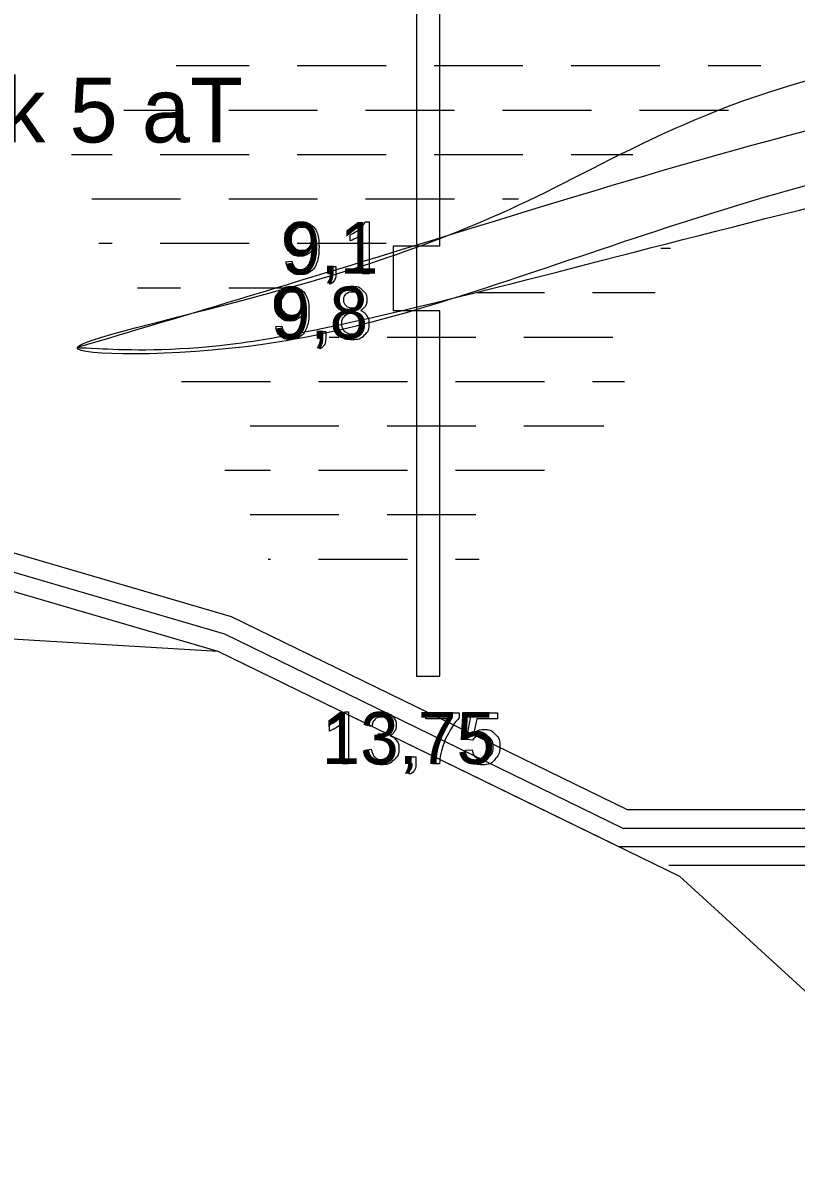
# Model space of a CAD drawing. Extents: x 700746 to 706058, y 6570320 to 6580460.
# Drawn here: x 704235.3 to 704318.8, y 6576228.8 to 6576352.4 of the extents above; entities that cross this region are included whole.
import ezdxf

# ---------------------------------------------------------------- set-up
doc = ezdxf.new("R2010")
doc.units = 0
for name, color, linetype in [('Default', 7, 'Continuous'), ('GEOLPUNKT', 7, 'Continuous'), ('illumineerimisjooned', 7, 'Continuous'), ('PIIR', 7, 'Continuous'), ('Plokid', 7, 'Continuous'), ('Täide', 7, 'Continuous')]:
    doc.layers.add(name, color=color, linetype=linetype)

msp = doc.modelspace()

# ---------------------------------------------------------------- linework, layer by layer
at = {"layer": 'Default'}
msp.add_lwpolyline([(704182.34, 6576288.91), (704256.31, 6576284.48), (704306.23, 6576260.16), (704328.95, 6576239.37), (704451.19, 6576224.4), (704509.89, 6576225.29)], dxfattribs=at)
msp.add_open_spline([(704241.14, 6576317.3), (704253.01, 6576320.81), (704277.81, 6576328.28), (704345.89, 6576349.46), (704393.96, 6576347.8), (704371.48, 6576342.07), (704345.89, 6576339.46), (704277.81, 6576321.28), (704255.01, 6576316.65), (704241.14, 6576317.3), (704241.14, 6576317.3), (704241.14, 6576317.3)], degree=3, dxfattribs=at)
at = {"layer": 'GEOLPUNKT'}
for points in [[(704277.81, 6576419.28), (704277.81, 6576281.78)], [(704272.25, 6576330.89), (704272.69, 6576330.89), (704272.69, 6576325.27)], [(704270.63, 6576328.82), (704270.63, 6576329.49)], [(704272.69, 6576325.27), (704272, 6576325.27), (704272, 6576329.65)], [(704263.68, 6576326.57), (704264.34, 6576326.63)], [(704268.3, 6576325.27), (704268.3, 6576326.05), (704269.08, 6576326.05), (704269.08, 6576325.27)], [(704268.45, 6576324.16), (704268.25, 6576324.46)], [(704268.69, 6576325.27), (704268.3, 6576325.27)], [(704262.59, 6576319.57), (704263.25, 6576319.63)], [(704267.21, 6576318.27), (704267.21, 6576319.05), (704267.99, 6576319.05), (704267.99, 6576318.27)], [(704267.6, 6576318.27), (704267.21, 6576318.27)], [(704267.35, 6576317.16), (704267.16, 6576317.46)], [(704270.01, 6576277.92), (704270.45, 6576277.92), (704270.45, 6576272.3)], [(704278.79, 6576277.17), (704278.79, 6576277.83), (704282.41, 6576277.83), (704282.41, 6576277.29)], [(704281.53, 6576277.17), (704278.79, 6576277.17)], [(704283.86, 6576274.87), (704283.21, 6576274.95), (704283.75, 6576277.83), (704286.54, 6576277.83), (704286.54, 6576277.17), (704284.3, 6576277.17), (704284, 6576275.67)], [(704268.39, 6576275.85), (704268.39, 6576276.52)], [(704270.45, 6576272.3), (704269.77, 6576272.3), (704269.77, 6576276.68)], [(704272.98, 6576276.35), (704272.29, 6576276.47)], [(704273.58, 6576274.96), (704273.65, 6576275.56)], [(704272.22, 6576273.79), (704272.91, 6576273.88)], [(704283.09, 6576273.77), (704283.81, 6576273.83)], [(704276.94, 6576272.3), (704276.94, 6576273.08), (704277.72, 6576273.08), (704277.72, 6576272.3)], [(704277.33, 6576272.3), (704276.94, 6576272.3)], [(704280.28, 6576272.3), (704279.57, 6576272.3)], [(704277.08, 6576271.19), (704276.89, 6576271.48)]]:
    msp.add_lwpolyline(points, dxfattribs=at)
for points in [[(704280.31, 6576357.28), (704277.81, 6576357.28), (704277.81, 6576328.28), (704280.31, 6576328.28)], [(704275.31, 6576328.28), (704277.81, 6576328.28), (704277.81, 6576321.28), (704275.31, 6576321.28)], [(704280.31, 6576321.28), (704277.81, 6576321.28), (704277.81, 6576281.78), (704280.31, 6576281.78)]]:
    msp.add_lwpolyline(points, close=True, dxfattribs=at)
for points in [[(704264.34, 6576326.63), (704264.43, 6576326.16), (704264.66, 6576325.95), (704264.9, 6576325.74), (704265.27, 6576325.74), (704265.59, 6576325.74), (704265.83, 6576325.89), (704266.07, 6576326.03), (704266.22, 6576326.27), (704266.37, 6576326.52), (704266.47, 6576326.93), (704266.58, 6576327.34), (704266.58, 6576327.77), (704266.58, 6576327.82), (704266.57, 6576327.91), (704266.37, 6576327.58), (704266.01, 6576327.37), (704265.65, 6576327.17), (704265.24, 6576327.17), (704264.54, 6576327.17), (704264.06, 6576327.67), (704263.58, 6576328.18), (704263.58, 6576329), (704263.58, 6576329.85), (704264.08, 6576330.37), (704264.58, 6576330.89), (704265.34, 6576330.89), (704265.88, 6576330.89), (704266.34, 6576330.6), (704266.79, 6576330.3), (704267.02, 6576329.76), (704267.26, 6576329.22), (704267.26, 6576328.18), (704267.26, 6576327.11), (704267.03, 6576326.48), (704266.79, 6576325.84), (704266.33, 6576325.51), (704265.87, 6576325.18), (704265.25, 6576325.18), (704264.6, 6576325.18), (704264.18, 6576325.54), (704263.77, 6576325.91), (704263.68, 6576326.57)], [(704266.49, 6576329.04), (704266.49, 6576329.63), (704266.18, 6576329.98), (704265.87, 6576330.32), (704265.42, 6576330.32), (704264.96, 6576330.32), (704264.63, 6576329.95), (704264.29, 6576329.58), (704264.29, 6576328.98), (704264.29, 6576328.44), (704264.61, 6576328.11), (704264.93, 6576327.78), (704265.4, 6576327.78), (704265.88, 6576327.78), (704266.19, 6576328.11), (704266.49, 6576328.44), (704266.49, 6576329.04)], [(704270.63, 6576329.49), (704271.2, 6576329.76), (704271.63, 6576330.14), (704272.07, 6576330.53), (704272.25, 6576330.89)], [(704272, 6576329.65), (704271.75, 6576329.41), (704271.35, 6576329.18), (704270.95, 6576328.94), (704270.63, 6576328.82)], [(704268.25, 6576324.46), (704268.47, 6576324.55), (704268.57, 6576324.74), (704268.68, 6576324.92), (704268.69, 6576325.27)], [(704269.08, 6576325.27), (704269.08, 6576324.84), (704268.93, 6576324.57), (704268.78, 6576324.31), (704268.45, 6576324.16)], [(704263.25, 6576319.63), (704263.33, 6576319.16), (704263.57, 6576318.95), (704263.81, 6576318.74), (704264.18, 6576318.74), (704264.49, 6576318.74), (704264.73, 6576318.89), (704264.97, 6576319.03), (704265.13, 6576319.27), (704265.28, 6576319.52), (704265.38, 6576319.93), (704265.48, 6576320.34), (704265.48, 6576320.77), (704265.48, 6576320.82), (704265.48, 6576320.91), (704265.27, 6576320.58), (704264.92, 6576320.37), (704264.56, 6576320.17), (704264.14, 6576320.17), (704263.45, 6576320.17), (704262.97, 6576320.67), (704262.49, 6576321.18), (704262.49, 6576322), (704262.49, 6576322.85), (704262.99, 6576323.37), (704263.49, 6576323.89), (704264.25, 6576323.89), (704264.79, 6576323.89), (704265.24, 6576323.6), (704265.7, 6576323.3), (704265.93, 6576322.76), (704266.17, 6576322.22), (704266.17, 6576321.18), (704266.17, 6576320.11), (704265.93, 6576319.48), (704265.7, 6576318.84), (704265.24, 6576318.51), (704264.78, 6576318.18), (704264.16, 6576318.18), (704263.51, 6576318.18), (704263.09, 6576318.54), (704262.67, 6576318.91), (704262.59, 6576319.57)], [(704265.4, 6576322.04), (704265.4, 6576322.63), (704265.09, 6576322.98), (704264.78, 6576323.32), (704264.33, 6576323.32), (704263.87, 6576323.32), (704263.53, 6576322.95), (704263.2, 6576322.58), (704263.2, 6576321.98), (704263.2, 6576321.44), (704263.52, 6576321.11), (704263.84, 6576320.78), (704264.31, 6576320.78), (704264.79, 6576320.78), (704265.1, 6576321.11), (704265.4, 6576321.44), (704265.4, 6576322.04)], [(704270.07, 6576321.31), (704269.64, 6576321.47), (704269.43, 6576321.76), (704269.23, 6576322.05), (704269.23, 6576322.45), (704269.23, 6576323.06), (704269.67, 6576323.48), (704270.1, 6576323.89), (704270.83, 6576323.89), (704271.56, 6576323.89), (704272.01, 6576323.47), (704272.46, 6576323.04), (704272.46, 6576322.43), (704272.46, 6576322.04), (704272.25, 6576321.75), (704272.05, 6576321.47), (704271.63, 6576321.31), (704272.15, 6576321.14), (704272.42, 6576320.77), (704272.69, 6576320.39), (704272.69, 6576319.87), (704272.69, 6576319.15), (704272.18, 6576318.67), (704271.67, 6576318.18), (704270.84, 6576318.18), (704270.02, 6576318.18), (704269.51, 6576318.67), (704269, 6576319.16), (704269, 6576319.89), (704269, 6576320.44), (704269.28, 6576320.81), (704269.56, 6576321.18), (704270.07, 6576321.31)], [(704269.93, 6576322.47), (704269.93, 6576322.08), (704270.19, 6576321.83), (704270.44, 6576321.57), (704270.85, 6576321.57), (704271.25, 6576321.57), (704271.5, 6576321.82), (704271.75, 6576322.07), (704271.75, 6576322.44), (704271.75, 6576322.81), (704271.49, 6576323.07), (704271.23, 6576323.33), (704270.84, 6576323.33), (704270.45, 6576323.33), (704270.19, 6576323.08), (704269.93, 6576322.82), (704269.93, 6576322.47)], [(704269.71, 6576319.89), (704269.71, 6576319.59), (704269.85, 6576319.32), (704269.98, 6576319.04), (704270.26, 6576318.89), (704270.53, 6576318.74), (704270.85, 6576318.74), (704271.34, 6576318.74), (704271.66, 6576319.06), (704271.98, 6576319.37), (704271.98, 6576319.86), (704271.98, 6576320.36), (704271.65, 6576320.69), (704271.32, 6576321.01), (704270.83, 6576321.01), (704270.34, 6576321.01), (704270.03, 6576320.69), (704269.71, 6576320.37), (704269.71, 6576319.89)], [(704267.16, 6576317.46), (704267.38, 6576317.55), (704267.48, 6576317.74), (704267.58, 6576317.92), (704267.6, 6576318.27)], [(704267.99, 6576318.27), (704267.99, 6576317.84), (704267.84, 6576317.57), (704267.68, 6576317.31), (704267.35, 6576317.16)], [(704268.39, 6576276.52), (704268.97, 6576276.79), (704269.4, 6576277.17), (704269.83, 6576277.56), (704270.01, 6576277.92)], [(704272.29, 6576276.47), (704272.42, 6576277.16), (704272.86, 6576277.54), (704273.31, 6576277.92), (704273.98, 6576277.92), (704274.43, 6576277.92), (704274.82, 6576277.73), (704275.21, 6576277.53), (704275.41, 6576277.19), (704275.61, 6576276.85), (704275.61, 6576276.47), (704275.61, 6576276.11), (704275.42, 6576275.81), (704275.23, 6576275.51), (704274.84, 6576275.34), (704275.34, 6576275.22), (704275.61, 6576274.86), (704275.89, 6576274.5), (704275.89, 6576273.96), (704275.89, 6576273.23), (704275.35, 6576272.72), (704274.82, 6576272.21), (704274, 6576272.21), (704273.26, 6576272.21), (704272.78, 6576272.65), (704272.29, 6576273.09), (704272.22, 6576273.79)], [(704273.65, 6576275.56), (704273.72, 6576275.55), (704273.76, 6576275.55), (704274.2, 6576275.55), (704274.55, 6576275.78), (704274.91, 6576276.01), (704274.91, 6576276.48), (704274.91, 6576276.86), (704274.65, 6576277.11), (704274.39, 6576277.36), (704273.99, 6576277.36), (704273.59, 6576277.36), (704273.32, 6576277.11), (704273.05, 6576276.85), (704272.98, 6576276.35)], [(704279.57, 6576272.3), (704279.58, 6576272.96), (704279.83, 6576273.9), (704280.08, 6576274.83), (704280.54, 6576275.7), (704281, 6576276.57), (704281.53, 6576277.17)], [(704282.41, 6576277.29), (704281.88, 6576276.72), (704281.35, 6576275.78), (704280.83, 6576274.84), (704280.54, 6576273.84), (704280.33, 6576273.14), (704280.28, 6576272.3)], [(704269.77, 6576276.68), (704269.52, 6576276.44), (704269.12, 6576276.21), (704268.71, 6576275.97), (704268.39, 6576275.85)], [(704284, 6576275.67), (704284.51, 6576276.02), (704285.06, 6576276.02), (704285.79, 6576276.02), (704286.3, 6576275.51), (704286.8, 6576275), (704286.8, 6576274.2), (704286.8, 6576273.44), (704286.36, 6576272.89), (704285.82, 6576272.21), (704284.89, 6576272.21), (704284.12, 6576272.21), (704283.64, 6576272.63), (704283.16, 6576273.06), (704283.09, 6576273.77)], [(704272.91, 6576273.88), (704273.03, 6576273.29), (704273.31, 6576273.03), (704273.59, 6576272.77), (704274, 6576272.77), (704274.49, 6576272.77), (704274.83, 6576273.11), (704275.16, 6576273.45), (704275.16, 6576273.94), (704275.16, 6576274.42), (704274.85, 6576274.72), (704274.54, 6576275.03), (704274.06, 6576275.03), (704273.87, 6576275.03), (704273.58, 6576274.96)], [(704283.81, 6576273.83), (704283.89, 6576273.3), (704284.18, 6576273.04), (704284.47, 6576272.77), (704284.89, 6576272.77), (704285.39, 6576272.77), (704285.73, 6576273.14), (704286.07, 6576273.52), (704286.07, 6576274.14), (704286.07, 6576274.73), (704285.74, 6576275.07), (704285.41, 6576275.41), (704284.88, 6576275.41), (704284.54, 6576275.41), (704284.28, 6576275.26), (704284.01, 6576275.11), (704283.86, 6576274.87)], [(704276.89, 6576271.48), (704277.11, 6576271.58), (704277.21, 6576271.77), (704277.32, 6576271.95), (704277.33, 6576272.3)], [(704277.72, 6576272.3), (704277.72, 6576271.87), (704277.57, 6576271.6), (704277.41, 6576271.34), (704277.08, 6576271.19)]]:
    msp.add_open_spline(points, degree=3, dxfattribs=at)
at = {"layer": 'illumineerimisjooned'}
msp.add_lwpolyline([(704119.22, 6576295.4), (704194.87, 6576296.55), (704218.61, 6576297.59), (704257.04, 6576286.35), (704300.1, 6576265.37), (704395.63, 6576265.37), (704395.63, 6576279.37)], dxfattribs=at)
at = {"layer": 'PIIR'}
msp.add_lwpolyline([(704117.22, 6576293.37), (704194.93, 6576294.55), (704218.36, 6576295.58), (704256.31, 6576284.48), (704299.64, 6576263.37), (704397.23, 6576263.37), (704397.63, 6576263.37), (704397.63, 6576279.37)], dxfattribs=at)
at = {"layer": 'Plokid'}
msp.add_line((704305.07, 6576261.37), (704399.63, 6576261.37), dxfattribs=at)
msp.add_lwpolyline([(704121.62, 6576297.44), (704194.82, 6576298.55), (704218.85, 6576299.6), (704257.76, 6576288.22), (704300.56, 6576267.37), (704393.63, 6576267.37), (704393.63, 6576279.37)], dxfattribs=at)
at = {"layer": 'Täide'}
for p, q in [((704251.84, 6576347.77), (704257.5, 6576347.77)), ((704257.5, 6576347.77), (704259.7, 6576347.77)), ((704264.9, 6576347.77), (704272.3, 6576347.77)), ((704272.3, 6576347.77), (704274.5, 6576347.77)), ((704279.7, 6576347.77), (704287.1, 6576347.77)), ((704287.1, 6576347.77), (704289.3, 6576347.77)), ((704294.5, 6576347.77), (704301.9, 6576347.77)), ((704301.9, 6576347.77), (704304.1, 6576347.77)), ((704309.3, 6576347.77), (704314.99, 6576347.77)), ((704246.18, 6576342.97), (704252.3, 6576342.97)), ((704257.5, 6576342.97), (704267.1, 6576342.97)), ((704272.3, 6576342.97), (704281.9, 6576342.97)), ((704287.1, 6576342.97), (704296.7, 6576342.97)), ((704301.9, 6576342.97), (704311.5, 6576342.97)), ((704240.52, 6576338.17), (704242.7, 6576338.17)), ((704242.7, 6576338.17), (704244.9, 6576338.17)), ((704250.1, 6576338.17), (704257.5, 6576338.17)), ((704257.5, 6576338.17), (704259.7, 6576338.17)), ((704264.9, 6576338.17), (704272.3, 6576338.17)), ((704272.3, 6576338.17), (704274.5, 6576338.17)), ((704279.7, 6576338.17), (704287.1, 6576338.17)), ((704287.1, 6576338.17), (704289.3, 6576338.17)), ((704294.5, 6576338.17), (704301.17, 6576338.17)), ((704242.7, 6576333.37), (704252.3, 6576333.37)), ((704257.5, 6576333.37), (704267.1, 6576333.37)), ((704272.3, 6576333.37), (704281.9, 6576333.37)), ((704287.1, 6576333.37), (704288.82, 6576333.37)), ((704243.46, 6576328.57), (704244.9, 6576328.57)), ((704250.1, 6576328.57), (704257.5, 6576328.57)), ((704257.5, 6576328.57), (704259.7, 6576328.57)), ((704264.9, 6576328.57), (704272.3, 6576328.57)), ((704272.3, 6576328.57), (704274.5, 6576328.57)), ((704304.21, 6576328.04), (704305.26, 6576328.04)), ((704247.65, 6576323.77), (704252.3, 6576323.77)), ((704257.5, 6576323.77), (704263.72, 6576323.77)), ((704284.34, 6576323.24), (704291.61, 6576323.24)), ((704296.81, 6576323.24), (704303.6, 6576323.24)), ((704268.36, 6576318.44), (704269.41, 6576318.44)), ((704274.61, 6576318.44), (704282.01, 6576318.44)), ((704282.01, 6576318.44), (704284.21, 6576318.44)), ((704289.41, 6576318.44), (704296.81, 6576318.44)), ((704296.81, 6576318.44), (704299.01, 6576318.44)), ((704252.41, 6576313.64), (704262.01, 6576313.64)), ((704267.21, 6576313.64), (704276.81, 6576313.64)), ((704282.01, 6576313.64), (704291.61, 6576313.64)), ((704296.81, 6576313.64), (704300.28, 6576313.64)), ((704259.81, 6576308.84), (704267.21, 6576308.84)), ((704267.21, 6576308.84), (704269.41, 6576308.84)), ((704274.61, 6576308.84), (704282.01, 6576308.84)), ((704282.01, 6576308.84), (704284.21, 6576308.84)), ((704289.41, 6576308.84), (704296.81, 6576308.84)), ((704296.81, 6576308.84), (704298.04, 6576308.84)), ((704257.08, 6576304.04), (704262.01, 6576304.04)), ((704267.21, 6576304.04), (704276.81, 6576304.04)), ((704282.01, 6576304.04), (704291.61, 6576304.04)), ((704259.81, 6576299.24), (704267.21, 6576299.24)), ((704267.21, 6576299.24), (704269.41, 6576299.24)), ((704274.61, 6576299.24), (704282.01, 6576299.24)), ((704282.01, 6576299.24), (704284.21, 6576299.24)), ((704261.76, 6576294.44), (704262.01, 6576294.44)), ((704267.21, 6576294.44), (704276.81, 6576294.44)), ((704282.01, 6576294.44), (704284.56, 6576294.44))]:
    msp.add_line(p, q, dxfattribs=at)
for points in [[(704182.34, 6576288.91), (704256.31, 6576284.48), (704256.31, 6576284.48), (704256.31, 6576284.48), (704306.23, 6576260.16), (704328.95, 6576239.37), (704488.89, 6576235.97), (704509.89, 6576239.37)], [(704182.34, 6576288.91), (704256.31, 6576284.48), (704306.23, 6576260.16), (704328.95, 6576239.37), (704451.19, 6576224.4), (704509.89, 6576225.29)]]:
    msp.add_lwpolyline(points, dxfattribs=at)
msp.add_open_spline([(704241.14, 6576317.3), (704241.03, 6576316.4), (704261.88, 6576316.11), (704289.04, 6576324.84), (704333.28, 6576340.12), (704368.33, 6576340.63), (704414.07, 6576351.3), (704323.13, 6576352.68), (704290.18, 6576331.66), (704260.98, 6576322.49), (704241.24, 6576318.1), (704241.14, 6576317.3)], degree=3, dxfattribs=at)

# ---------------------------------------------------------------- texts
at = {"layer": 'GEOLPUNKT'}
for s, p in [('9,1', (704263.26, 6576325.27)), ('9,8', (704262.16, 6576318.27)), ('13,75', (704267.54, 6576272.3))]:
    msp.add_text(s, height=5.6, dxfattribs=at).set_placement(p)
at = {"layer": 'Plokid'}
msp.add_text('Plokk 5 aT', height=7, dxfattribs=at).set_placement((704214.81, 6576339.47))

doc.saveas('drawing.dxf')
